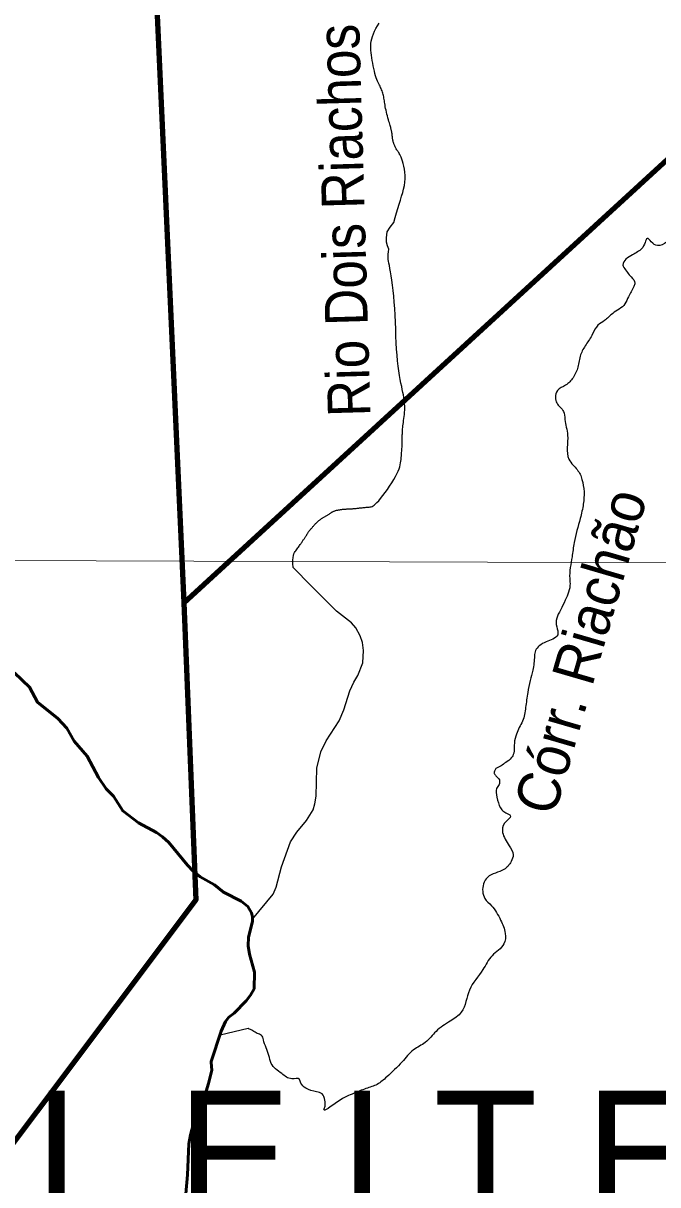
# Model space of a CAD drawing. Extents: x 553962 to 842807, y 8883888 to 9032388.
# Drawn here: x 703625 to 711077, y 8942036 to 8955681 of the extents above; entities that cross this region are included whole.
import ezdxf
from ezdxf.enums import TextEntityAlignment as Align

# ---------------------------------------------------------------- set-up
doc = ezdxf.new("R2010")
doc.units = 0
doc.header["$LTSCALE"] = 200
for name, color, linetype, lineweight in [('1', 7, 'Continuous', 13), ('24', 7, 'Continuous', 25), ('9', 7, 'Continuous', 90)]:
    doc.layers.add(name, color=color, linetype=linetype, lineweight=lineweight)
doc.layers.add('13', color=7, linetype='Continuous')
doc.layers.add('49', color=7, linetype='Continuous')

msp = doc.modelspace()

# ---------------------------------------------------------------- linework, layer by layer
at = {"layer": '1'}
msp.add_line((565315.3, 8949866.8), (791497.7, 8949052.2), dxfattribs=at)
at = {"layer": '24'}
msp.add_line((706264.7, 8943870.5), (705937.8, 8943795.8), dxfattribs=at)
for points in [[(707956, 8954384.1), (707954.9, 8954391.2), (707953.6, 8954398.5), (707952.2, 8954405.9), (707950.7, 8954413.4), (707949.1, 8954421), (707947.3, 8954428.8), (707945.3, 8954437.1), (707943, 8954446), (707940.4, 8954455.9), (707937.4, 8954466.9), (707933.9, 8954479.4), (707929.9, 8954493.6), (707925.3, 8954509.7), (707920.2, 8954528), (707914.5, 8954548.1), (707908.6, 8954569.4), (707902.5, 8954591.7), (707896.6, 8954614.5), (707890.9, 8954637.2), (707885.6, 8954659.4), (707881, 8954680.8), (707877.1, 8954701), (707873.8, 8954719.9), (707871.1, 8954737.8), (707868.7, 8954754.7), (707866.4, 8954770.9), (707864.2, 8954786.4), (707861.8, 8954801.5), (707859.2, 8954816.2), (707856.2, 8954830.6), (707852.6, 8954844.8), (707848.7, 8954858.9), (707844.3, 8954872.8), (707839.4, 8954886.5), (707834.1, 8954900.2), (707828.4, 8954913.7), (707822.2, 8954927.1), (707815.6, 8954940.5), (707808.6, 8954954.2), (707801.3, 8954968.6), (707793.8, 8954984.1), (707786.2, 8955000.9), (707778.5, 8955019.5), (707770.9, 8955040.3), (707763.3, 8955063.6), (707755.9, 8955089.6), (707748.8, 8955117.9), (707741.9, 8955148), (707735.5, 8955179.4), (707729.4, 8955211.4), (707724, 8955243.5), (707719, 8955275.2), (707714.8, 8955305.8), (707711.3, 8955335.1), (707708.8, 8955363.1), (707707.5, 8955390.3), (707707.6, 8955417.1), (707709.3, 8955443.8), (707713, 8955470.7), (707718.8, 8955498.4), (707727, 8955527), (707737.7, 8955556.9), (707751, 8955587.8), (707766.7, 8955619.4), (707784.9, 8955651.3), (707805.4, 8955683.3)], [(708079.3, 8954060.8), (708071.1, 8954085.7), (708063.2, 8954106.6), (708055.7, 8954124), (708048.6, 8954138.5), (708041.7, 8954150.6), (708035.2, 8954160.9), (708029.1, 8954169.9), (708023.1, 8954178.3), (708017.4, 8954186.5), (708012, 8954195), (708006.8, 8954203.9), (708001.8, 8954213), (707997.2, 8954222.1), (707992.8, 8954231.2), (707988.8, 8954240.2), (707985.1, 8954248.9), (707981.7, 8954257.1), (707978.7, 8954264.9), (707976, 8954272.2), (707973.6, 8954279.2), (707971.6, 8954285.9), (707969.7, 8954292.3), (707968.1, 8954298.6), (707966.8, 8954304.8), (707965.5, 8954311), (707964.5, 8954317.3), (707963.5, 8954323.6), (707962.7, 8954330.1), (707961.9, 8954336.5), (707961.2, 8954343.1), (707960.4, 8954349.7), (707959.7, 8954356.5), (707958.9, 8954363.2), (707958, 8954370.1), (707957.1, 8954377), (707956, 8954384.1)], [(708079.3, 8954060.8), (708071.1, 8954085.7), (708063.2, 8954106.6), (708055.7, 8954124), (708048.6, 8954138.5), (708041.7, 8954150.6), (708035.2, 8954160.9), (708029.1, 8954169.9), (708023.1, 8954178.3), (708017.4, 8954186.5), (708012, 8954195), (708006.8, 8954203.9), (708001.8, 8954213), (707997.2, 8954222.1), (707992.8, 8954231.2), (707988.8, 8954240.2), (707985.1, 8954248.9), (707981.7, 8954257.1), (707978.7, 8954264.9), (707976, 8954272.2), (707973.6, 8954279.2), (707971.6, 8954285.9), (707969.7, 8954292.3), (707968.1, 8954298.6), (707966.8, 8954304.8), (707965.5, 8954311), (707964.5, 8954317.3), (707963.5, 8954323.6), (707962.7, 8954330.1), (707961.9, 8954336.5), (707961.2, 8954343.1), (707960.4, 8954349.7), (707959.7, 8954356.5), (707958.9, 8954363.2), (707958, 8954370.1), (707957.1, 8954377), (707956, 8954384.1)], [(708105.3, 8951136), (708106, 8951160.4), (708105.7, 8951184.6), (708104.4, 8951208.7), (708102.1, 8951233.3), (708098.8, 8951258.8), (708094.7, 8951285.6), (708089.7, 8951314.1), (708083.8, 8951344.7), (708077, 8951378), (708069.6, 8951414.3), (708061.6, 8951454), (708053.2, 8951497.3), (708044.9, 8951544.7), (708036.7, 8951596.3), (708028.9, 8951652.5), (708021.8, 8951713.6), (708015.7, 8951780), (708010.6, 8951851.7), (708006.3, 8951927.7), (708002.7, 8952006.7), (707999.3, 8952087.6), (707996, 8952169.1), (707992.4, 8952249.9), (707988.2, 8952328.8), (707983.1, 8952404.7), (707977, 8952476.3), (707970, 8952543.3), (707962.4, 8952605.4), (707954.5, 8952662.4), (707946.5, 8952714.1), (707938.8, 8952760.1), (707931.6, 8952800.3), (707925.2, 8952834.3), (707919.7, 8952862.3), (707915.5, 8952885.6), (707912.4, 8952906.2), (707910.7, 8952925.7), (707910.4, 8952945.9), (707911.6, 8952968.7), (707914.4, 8952995.7), (707918.9, 8953028.8), (707901.9, 8953068.2), (707891.4, 8953109.1), (707891.4, 8953159.4), (707897.7, 8953232.7), (707934.3, 8953286.2), (707978.2, 8953339.4), (707992.2, 8953397.3), (708007.2, 8953453.2), (708022.7, 8953505.9), (708038.5, 8953555.7), (708053.9, 8953602.8), (708068.4, 8953647.8), (708081.6, 8953690.9), (708092.8, 8953732.6), (708101.7, 8953773.3), (708107.5, 8953813.5), (708110.1, 8953853.3), (708109.6, 8953892.4), (708106.6, 8953930.3), (708101.6, 8953966.7), (708095.1, 8954000.8), (708087.5, 8954032.4), (708079.3, 8954060.8)], [(708105.3, 8951136), (708106, 8951160.4), (708105.7, 8951184.6), (708104.4, 8951208.7), (708102.1, 8951233.3), (708098.8, 8951258.8), (708094.7, 8951285.6), (708089.7, 8951314.1), (708083.8, 8951344.7), (708077, 8951378), (708069.6, 8951414.3), (708061.6, 8951454), (708053.2, 8951497.3), (708044.9, 8951544.7), (708036.7, 8951596.3), (708028.9, 8951652.5), (708021.8, 8951713.6), (708015.7, 8951780), (708010.6, 8951851.7), (708006.3, 8951927.7), (708002.7, 8952006.7), (707999.3, 8952087.6), (707996, 8952169.1), (707992.4, 8952249.9), (707988.2, 8952328.8), (707983.1, 8952404.7), (707977, 8952476.3), (707970, 8952543.3), (707962.4, 8952605.4), (707954.5, 8952662.4), (707946.5, 8952714.1), (707938.8, 8952760.1), (707931.6, 8952800.3), (707925.2, 8952834.3), (707919.7, 8952862.3), (707915.5, 8952885.6), (707912.4, 8952906.2), (707910.7, 8952925.7), (707910.4, 8952945.9), (707911.6, 8952968.7), (707914.4, 8952995.7), (707918.9, 8953028.8), (707901.9, 8953068.2), (707891.4, 8953109.1), (707891.4, 8953159.4), (707897.7, 8953232.7), (707934.3, 8953286.2), (707978.2, 8953339.4), (707992.2, 8953397.3), (708007.2, 8953453.2), (708022.7, 8953505.9), (708038.5, 8953555.7), (708053.9, 8953602.8), (708068.4, 8953647.8), (708081.6, 8953690.9), (708092.8, 8953732.6), (708101.7, 8953773.3), (708107.5, 8953813.5), (708110.1, 8953853.3), (708109.6, 8953892.4), (708106.6, 8953930.3), (708101.6, 8953966.7), (708095.1, 8954000.8), (708087.5, 8954032.4), (708079.3, 8954060.8)], [(707335.3, 8949965.8), (707343.4, 8949967), (707351.5, 8949968.2), (707359.7, 8949969.2), (707368, 8949970.1), (707376.3, 8949971), (707384.6, 8949971.8), (707392.9, 8949972.5), (707401.3, 8949973.2), (707409.7, 8949973.8), (707418.2, 8949974.3), (707426.8, 8949974.9), (707435.5, 8949975.4), (707444.3, 8949975.9), (707453.3, 8949976.5), (707462.4, 8949977), (707471.6, 8949977.5), (707480.8, 8949978.1), (707490.1, 8949978.7), (707499.4, 8949979.3), (707508.7, 8949980.1), (707517.9, 8949980.8), (707527.1, 8949981.7), (707536.2, 8949982.6), (707545.5, 8949983.6), (707554.9, 8949984.6), (707564.5, 8949985.6), (707574.4, 8949986.7), (707584.7, 8949987.8), (707595.5, 8949988.9), (707606.7, 8949990), (707618.3, 8949991.1), (707630.1, 8949992.2), (707642.1, 8949993.3), (707654.1, 8949994.5), (707666, 8949995.7), (707677.6, 8949997), (707688.8, 8949998.3), (707699.6, 8949999.9), (707710.4, 8950002.2), (707721.5, 8950006), (707733.5, 8950012.1), (707746.8, 8950021), (707762, 8950033.6), (707779.3, 8950050.5), (707799.4, 8950072.5), (707822.3, 8950099.8), (707847.6, 8950131.9), (707874.3, 8950167.3), (707901.5, 8950205.1), (707928.3, 8950244.1), (707953.9, 8950283.2), (707977.4, 8950321.1), (707997.9, 8950356.8), (708014.7, 8950389.4), (708028.1, 8950419.1), (708038.5, 8950446.2), (708046.4, 8950471.1), (708052.2, 8950494.3), (708056.5, 8950516.3), (708059.6, 8950537.3), (708062.1, 8950557.8), (708064.2, 8950578.2), (708066.1, 8950598.2), (708067.8, 8950617.9), (708069.4, 8950636.8), (708070.7, 8950654.8), (708071.8, 8950671.8), (708072.8, 8950687.4), (708073.6, 8950701.6), (708074.2, 8950714.1), (708074.7, 8950725.1), (708075.1, 8950735), (708075.3, 8950743.8), (708075.5, 8950751.9), (708075.6, 8950759.5), (708075.7, 8950766.9), (708075.8, 8950774.2), (708075.9, 8950781.8), (708075.9, 8950789.6), (708076, 8950797.8), (708076.2, 8950806.4), (708076.3, 8950815.6), (708076.6, 8950825.3), (708076.8, 8950835.8), (708077.2, 8950846.9), (708077.7, 8950858.9), (708078.2, 8950871.8), (708079, 8950885.6), (708080, 8950900.5), (708081.2, 8950916.4), (708082.7, 8950933.6), (708084.7, 8950952), (708087, 8950971.7), (708089.7, 8950992.8), (708092.7, 8951015.1), (708095.8, 8951038.3), (708098.8, 8951062.2), (708101.5, 8951086.6), (708103.8, 8951111.3), (708105.3, 8951136)], [(707103, 8949843.3), (707109.6, 8949848.4), (707116.2, 8949853.3), (707122.7, 8949858), (707129.3, 8949862.5), (707136, 8949866.9), (707142.6, 8949871.1), (707149.3, 8949875.3), (707156.1, 8949879.4), (707162.9, 8949883.5), (707169.8, 8949887.6), (707176.7, 8949891.7), (707183.6, 8949895.8), (707190.4, 8949899.8), (707197.1, 8949903.8), (707203.7, 8949907.7), (707210, 8949911.6), (707216.1, 8949915.5), (707222, 8949919.2), (707227.5, 8949922.9), (707233, 8949926.5), (707238.3, 8949930), (707243.6, 8949933.4), (707248.9, 8949936.6), (707254.3, 8949939.8), (707259.8, 8949942.8), (707265.6, 8949945.6), (707271.6, 8949948.3), (707277.8, 8949950.8), (707284.2, 8949953.2), (707290.9, 8949955.5), (707297.8, 8949957.5), (707304.9, 8949959.5), (707312.2, 8949961.3), (707319.7, 8949962.9), (707327.4, 8949964.4), (707335.3, 8949965.8)], [(707005.5, 8949071.8), (706794.5, 8949287.1), (706791.8, 8949336), (706791.8, 8949375.1), (706794.1, 8949406), (706798.3, 8949430), (706803.9, 8949448.5), (706810.8, 8949462.9), (706818.3, 8949474.8), (706826.2, 8949485.3), (706834.1, 8949495.9), (706842, 8949506.5), (706849.7, 8949517.1), (706857.2, 8949527.6), (706864.4, 8949537.9), (706871.4, 8949547.9), (706878, 8949557.5), (706884.2, 8949566.6), (706890, 8949575.2), (706895.4, 8949583.2), (706900.5, 8949590.8), (706905.2, 8949598), (706909.8, 8949604.8), (706914.2, 8949611.4), (706918.5, 8949617.8), (706922.7, 8949624), (706926.9, 8949630.2), (706931, 8949636.2), (706935.2, 8949642.2), (706939.2, 8949648.1), (706943.1, 8949653.8), (706946.9, 8949659.5), (706950.5, 8949665), (706953.9, 8949670.4), (706957.1, 8949675.6), (706960.2, 8949680.7), (706963.2, 8949685.8), (706966.1, 8949690.8), (706969.2, 8949695.8), (706972.4, 8949700.9), (706975.8, 8949706), (706979.6, 8949711.2), (706983.6, 8949716.6), (706988, 8949722.1), (706992.7, 8949727.7), (706997.5, 8949733.4), (707002.5, 8949739.2), (707007.6, 8949745), (707012.8, 8949750.9), (707017.9, 8949756.7), (707023, 8949762.6), (707028, 8949768.5), (707033, 8949774.4), (707038.1, 8949780.3), (707043.2, 8949786.2), (707048.4, 8949792), (707053.8, 8949797.9), (707059.4, 8949803.8), (707065.2, 8949809.7), (707071.2, 8949815.5), (707077.3, 8949821.3), (707083.6, 8949827), (707090, 8949832.6), (707096.5, 8949838.1), (707103, 8949843.3)], [(706318.1, 8945157.8), (706558.5, 8945449.1), (706593.8, 8945534.1), (706659.1, 8945772.7), (706765.2, 8946065.5), (706837, 8946180.3), (706950.8, 8946315.4), (707030.1, 8946442.2), (707051.3, 8946511.7), (707065.5, 8946600.1), (707074.4, 8946928.9), (707120.5, 8947121.8), (707182.7, 8947250.3), (707335.4, 8947487.7), (707390.2, 8947616.9), (707459.2, 8947840.2), (707507, 8947940.8), (707556.4, 8948018.2), (707613.4, 8948168.5), (707621.6, 8948310.7), (707609.1, 8948405.1), (707580.3, 8948486.2), (707531.2, 8948578), (707480.2, 8948638.3), (707302.3, 8948774), (707005.5, 8949071.8)]]:
    msp.add_lwpolyline(points, dxfattribs=at)
at = {"layer": '24', "lineweight": 53}
for points in [[(705832.8, 8943474.1), (705832.2, 8943483.4), (705948.7, 8943839), (706001.1, 8943954.5), (706040.2, 8944007.2), (706100.5, 8944053.4), (706243.1, 8944196.5), (706294.6, 8944261.8), (706335.3, 8944339.1), (706341.1, 8944535.4), (706282.4, 8944747.1), (706266.1, 8944843.4), (706272.3, 8944945.6), (706319.3, 8945130.2), (706317, 8945185.3), (706304, 8945230.7), (706260.8, 8945306.2), (706182.6, 8945367.1), (705978.7, 8945474.4), (705872.5, 8945557.9), (705704.5, 8945652.5), (705622.4, 8945719.5), (705553.2, 8945790.5), (705334.1, 8946058.7), (705261.1, 8946123.8), (705190.9, 8946173.3), (704977.8, 8946288.6), (704792.6, 8946429), (704685.4, 8946600), (704597.4, 8946688.7), (704507.1, 8946819.4), (704375.5, 8947069.7), (704224.8, 8947248.3), (704136.7, 8947399.1), (704032, 8947515), (703791.7, 8947704), (703699.7, 8947883.2), (703521.3, 8948048.6)], [(705536.3, 8941930.6), (705555.5, 8942152.9), (705571.3, 8942515.6), (705588.8, 8942621.5), (705620.6, 8942742.3), (705760.4, 8943097.5), (705802.3, 8943224.2), (705838.5, 8943384.3), (705832.8, 8943474.1)]]:
    msp.add_lwpolyline(points, dxfattribs=at)
at = {"layer": '24'}
for points in [[(713059.3, 8954187.3), (712976.6, 8954138.8), (712976.6, 8953968.3), (712946.6, 8953858), (712776.2, 8953757.7), (712595.7, 8953687.5), (712455.4, 8953697.6), (712325.1, 8953797.8), (712164.7, 8953878.1), (712034.4, 8954008.5), (711995.3, 8954040.5), (711915.1, 8954000.4), (711738.7, 8953972.3), (711610.4, 8953928.2), (711538.3, 8953844), (711486.1, 8953735.7), (711458.1, 8953627.4), (711474.1, 8953478.9), (711526.2, 8953358.6), (711538.3, 8953282.4), (711546.3, 8953242.3), (711522.2, 8953206.2), (711466.1, 8953154), (711410, 8953138), (711325.8, 8953162.1), (711249.6, 8953162.1), (711181.4, 8953109.9), (711073.2, 8953069.8), (711001, 8953113.9), (710952.9, 8953154), (710928.8, 8953105.9), (710888.7, 8953033.7), (710780.5, 8952961.5), (710704.3, 8952909.3), (710668.2, 8952841.1), (710680.2, 8952813.1), (710764.5, 8952700.7)], [(710764.5, 8952700.7), (710808.6, 8952628.5), (710796.5, 8952588.4), (710732.4, 8952468.1), (710692.3, 8952383.8), (710547.9, 8952271.5), (710451.7, 8952187.3), (710375.5, 8952135.1), (710311.4, 8952030.8), (710235.2, 8951906.5), (710171.1, 8951786.1), (710139, 8951641.7), (710082.8, 8951517.4), (709994.7, 8951429.1), (709898.4, 8951365), (709874.4, 8951284.7), (709890.4, 8951220.5), (709970.6, 8951120.3), (709986.6, 8951028), (710018.7, 8950843.5), (710034.7, 8950558.7), (710082.8, 8950490.5), (710167.1, 8950382.2), (710187.1, 8950322), (710211.2, 8950177.6), (710203.1, 8950033.2), (710167.1, 8949864.7), (710094.9, 8949579.9), (710070.8, 8949411.4), (710042.8, 8949159.9), (710046.8, 8949099.7), (710030.7, 8948999.5), (709990.6, 8948903.2), (709934.5, 8948786.9), (709890.4, 8948690.6), (709890.4, 8948590.3), (709902.4, 8948498), (709846.3, 8948445.9), (709766.1, 8948413.8), (709685.9, 8948365.7), (709641.8, 8948313.5), (709629.8, 8948249.3), (709609.8, 8948080.9), (709577.7, 8947960.5), (709549.6, 8947820.1), (709525.6, 8947643.6), (709489.5, 8947483.2), (709449.4, 8947406.9), (709417.3, 8947330.7), (709393.2, 8947226.4), (709385.2, 8947106.1), (709357.2, 8947049.9), (709293, 8946997.8), (709236.9, 8946957.7), (709176.7, 8946925.6)], [(709176.7, 8946925.6), (709156.7, 8946869.4), (709176.7, 8946841.3), (709216.8, 8946793.2), (709212.8, 8946737.1), (709184.8, 8946692.9), (709188.8, 8946588.6), (709228.9, 8946464.3), (709269, 8946420.2), (709348.3, 8946367.6), (709278.6, 8946282.4), (709255.4, 8946174.1), (709332.8, 8946019.3), (709379.2, 8945910.9), (709356, 8945833.6), (709270.9, 8945740.7), (709077.4, 8945647.8), (709031, 8945570.4), (709046.4, 8945400.2), (709123.8, 8945315), (709232.2, 8945144.8), (709286.4, 8944990), (709270.9, 8944866.1), (709131.6, 8944726.8), (709023.2, 8944564.3), (708866.1, 8944324.4), (708770.1, 8944064.3), (708640.1, 8943959.1), (708473, 8943838.3), (708346, 8943708.3), (708209.8, 8943621.6), (708073.6, 8943479.2), (707894, 8943302.8), (707782.6, 8943216.1), (707649.5, 8943166.6), (707510.2, 8943110.8), (707315.1, 8943011.8), (707157.2, 8942922), (707169.6, 8942959.1), (707166.5, 8943030.3), (707135.6, 8943104.6), (707070.6, 8943126.3), (706943.7, 8943172.8), (706884.8, 8943231.6), (706869.3, 8943274.9), (706779.6, 8943281.1), (706661.9, 8943343), (706587.6, 8943398.7), (706538.1, 8943460.7), (706510.2, 8943556.6), (706445.2, 8943739.3), (706423.6, 8943791.9), (706374, 8943813.6), (706321.4, 8943844.5), (706264.7, 8943870.5)]]:
    msp.add_spline(points, degree=3, dxfattribs=at)
at = {"layer": '9'}
for points in [[(705081.2, 8958366.8), (705509.2, 8948874.2), (720755.9, 8962863.6), (723053.6, 8963740.6)], [(705509.2, 8948874.2), (705653.5, 8945380.8), (701918.9, 8940415.3), (694874, 8947402.7)]]:
    msp.add_lwpolyline(points, dxfattribs=at)

# ---------------------------------------------------------------- texts
at = {"layer": '13'}
msp.add_text('B A C I A  L E I T E I R A', height=1500, dxfattribs=at).set_placement((705486.9, 8941643.8), align=Align.CENTER)
at = {"layer": '49', "width": 0.9}
msp.add_text('Rio Dois Riachos', height=500, rotation=91.671, dxfattribs=at).set_placement((707637.1, 8953371.6), align=Align.CENTER)
at = {"layer": '49', "width": 0.95}
msp.add_text('Córr. Riachão', height=500, rotation=73.734, dxfattribs=at).set_placement((709860.9, 8946353.1))

doc.saveas('drawing.dxf')
